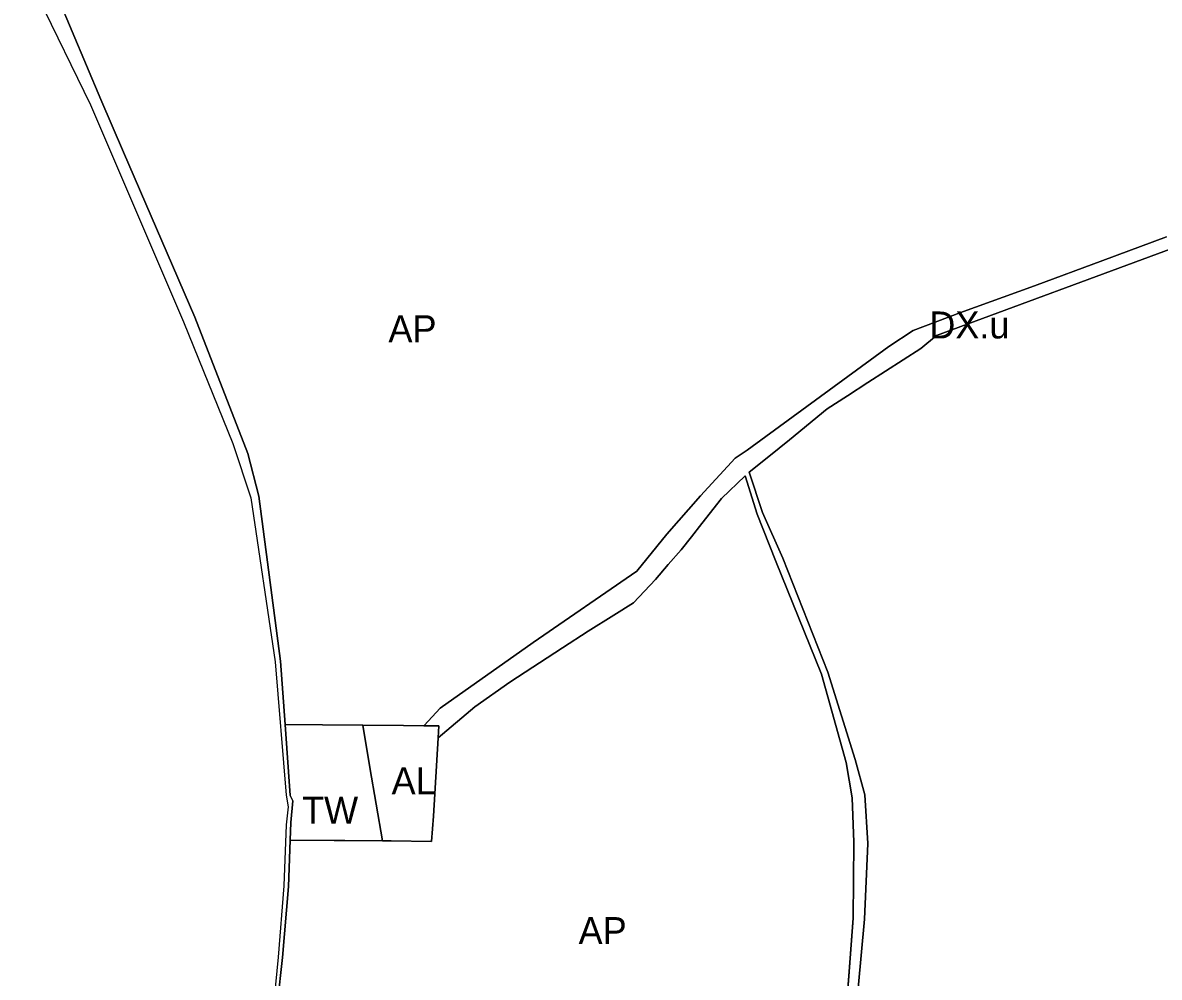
# Model space of a CAD drawing. Extents: x -555509 to -553005, y -1186756 to -1182560.
# Drawn here: x -555107 to -554518, y -1184039 to -1183544 of the extents above; entities that cross this region are included whole.
import ezdxf

# ---------------------------------------------------------------- set-up
doc = ezdxf.new("R2010")
doc.units = 0
for name, color, linetype in [('Level 26', 7, 'Continuous'), ('Level 52', 7, 'Continuous'), ('Level 59', 7, 'Continuous'), ('Level 6', 7, 'Continuous'), ('OBRYS_PLOCH', 7, 'Continuous'), ('stav_AL', 7, 'Continuous'), ('stav_AP', 7, 'Continuous'), ('stav_TW', 7, 'Continuous')]:
    doc.layers.add(name, color=color, linetype=linetype)

msp = doc.modelspace()

# ---------------------------------------------------------------- linework, layer by layer
at = {"layer": 'Level 26'}
for p, q in [((-555066.96, -1183583.38), (-555099.02, -1183506.99)), ((-555107.46, -1183513.79), (-555072.25, -1183586.24)), ((-555072.25, -1183586.24), (-555023.98, -1183698.86)), ((-555055.12, -1183610.79), (-555066.96, -1183583.38)), ((-555018.16, -1183696.34), (-555055.12, -1183610.79)), ((-554513.78, -1183654.8), (-554546.94, -1183667.09)), ((-554633.18, -1183706.01), (-554510.52, -1183660.58)), ((-554546.94, -1183667.09), (-554582.4, -1183680.18)), ((-554582.4, -1183680.18), (-554621.02, -1183694.24)), ((-555023.98, -1183698.86), (-554998.38, -1183762.03)), ((-554990.7, -1183767.27), (-555018.16, -1183696.34)), ((-554621.02, -1183694.24), (-554645.28, -1183703.39)), ((-554645.28, -1183703.39), (-554657.99, -1183711.61)), ((-554641.32, -1183712.63), (-554633.18, -1183706.01)), ((-554657.99, -1183711.61), (-554731.43, -1183765.51)), ((-554668.9, -1183730.38), (-554641.32, -1183712.63)), ((-554679.38, -1183737.19), (-554668.9, -1183730.38)), ((-554689.91, -1183744.02), (-554679.38, -1183737.19)), ((-554709.44, -1183760.09), (-554689.91, -1183744.02)), ((-554998.38, -1183762.03), (-554989.16, -1183790.18)), ((-554720.24, -1183768.73), (-554709.44, -1183760.09)), ((-554984.88, -1183789.27), (-554990.7, -1183767.27)), ((-554737.73, -1183769.58), (-554755.62, -1183789.18)), ((-554731.43, -1183765.51), (-554737.73, -1183769.58)), ((-554730.41, -1183776.83), (-554720.24, -1183768.73)), ((-554732.48, -1183778.85), (-554726.22, -1183798.69)), ((-554723.53, -1183797.8), (-554730.41, -1183776.83)), ((-554973.65, -1183875.06), (-554984.88, -1183789.27)), ((-554755.62, -1183789.18), (-554773.14, -1183809.13)), ((-554726.22, -1183798.69), (-554716.79, -1183822.69)), ((-554713.01, -1183821.53), (-554723.53, -1183797.8)), ((-554773.14, -1183809.13), (-554788.73, -1183828.28)), ((-554716.79, -1183822.69), (-554692.94, -1183881.82)), ((-554689.59, -1183880.62), (-554713.01, -1183821.53)), ((-554788.73, -1183828.28), (-554842.59, -1183865.32)), ((-554842.59, -1183865.32), (-554890.88, -1183899.46)), ((-554971.28, -1183907.82), (-554973.65, -1183875.06)), ((-554692.94, -1183881.82), (-554680.11, -1183927.61)), ((-554675.35, -1183926.05), (-554689.59, -1183880.62)), ((-554890.88, -1183899.46), (-554899.08, -1183908.32)), ((-554899.08, -1183908.32), (-554899.29, -1183908.5)), ((-554899.29, -1183908.5), (-554891.52, -1183908.57)), ((-554891.52, -1183908.57), (-554891.88, -1183914.86)), ((-554670.48, -1183944.44), (-554675.35, -1183926.05)), ((-554970.74, -1183944.48), (-554969.62, -1183950.63)), ((-554969.62, -1183950.63), (-554970.68, -1183959.95)), ((-554968.68, -1183967.85), (-554968.39, -1183958.83)), ((-554970.68, -1183959.95), (-554971.89, -1183991.64)), ((-554969.45, -1183991.93), (-554968.68, -1183967.85)), ((-554972.59, -1184028.87), (-554969.45, -1183991.93)), ((-554676.39, -1184008.4), (-554680.44, -1184061.29)), ((-554977.25, -1184069.89), (-554972.59, -1184028.87))]:
    msp.add_line(p, q, dxfattribs=at)
for points in [[(-554891.88, -1183914.86), (-554872.8, -1183898.77), (-554854.6, -1183885.97), (-554827.32, -1183868.08), (-554814.07, -1183859.41), (-554800.66, -1183851.1), (-554790.52, -1183844.63), (-554779.11, -1183832.61), (-554772.42, -1183824.9), (-554765.75, -1183817.19), (-554760.4, -1183810.43), (-554755.02, -1183803.56), (-554744.75, -1183790.51), (-554732.48, -1183778.85)], [(-554989.16, -1183790.18), (-554976.4, -1183875.26), (-554970.74, -1183944.48)], [(-554968.39, -1183958.83), (-554967.32, -1183947.49), (-554968.72, -1183944.69), (-554971.28, -1183907.82)], [(-554680.11, -1183927.61), (-554677.01, -1183946.01), (-554676.19, -1183968.98), (-554676.39, -1184008.4)], [(-554675.89, -1184068.34), (-554675.37, -1184061.63), (-554670.51, -1184008.91), (-554668.92, -1183969.6), (-554670.48, -1183944.44)], [(-554971.89, -1183991.64), (-554974.97, -1184028.67), (-554978.81, -1184069.43), (-554981.81, -1184092.43)]]:
    msp.add_lwpolyline(points, dxfattribs=at)
at = {"layer": 'Level 52'}
msp.add_lwpolyline([(-554927.23, -1183930.2), (-554931.01, -1183908.2), (-554951.85, -1183908), (-554971.28, -1183907.82), (-554968.72, -1183944.69), (-554967.32, -1183947.49), (-554968.39, -1183958.83), (-554968.68, -1183967.85), (-554945.8, -1183968.07), (-554940.26, -1183968.12), (-554920.68, -1183968.3), (-554927.23, -1183930.2)], dxfattribs=at)
at = {"layer": 'Level 6'}
msp.add_lwpolyline([(-554927.23, -1183930.2), (-554931.01, -1183908.2), (-554951.85, -1183908), (-554971.28, -1183907.82), (-554968.72, -1183944.69), (-554967.32, -1183947.49), (-554968.39, -1183958.83), (-554968.68, -1183967.85), (-554945.8, -1183968.07), (-554940.26, -1183968.12), (-554920.68, -1183968.3), (-554927.23, -1183930.2)], dxfattribs=at)
at = {"layer": 'OBRYS_PLOCH'}
for p, q in [((-555066.96, -1183583.38), (-555099.02, -1183506.99)), ((-555099.02, -1183506.99), (-555066.96, -1183583.38)), ((-555107.46, -1183513.79), (-555072.25, -1183586.24)), ((-555072.25, -1183586.24), (-555023.98, -1183698.86)), ((-555055.12, -1183610.79), (-555066.96, -1183583.38)), ((-555066.96, -1183583.38), (-555055.12, -1183610.79)), ((-555018.16, -1183696.34), (-555055.12, -1183610.79)), ((-555055.12, -1183610.79), (-555018.16, -1183696.34)), ((-554513.78, -1183654.8), (-554546.94, -1183667.09)), ((-554546.94, -1183667.09), (-554513.78, -1183654.8)), ((-554633.18, -1183706.01), (-554510.52, -1183660.58)), ((-554510.52, -1183660.58), (-554633.18, -1183706.01)), ((-554546.94, -1183667.09), (-554582.4, -1183680.18)), ((-554582.4, -1183680.18), (-554546.94, -1183667.09)), ((-554582.4, -1183680.18), (-554621.02, -1183694.24)), ((-554621.02, -1183694.24), (-554582.4, -1183680.18)), ((-555023.98, -1183698.86), (-554998.38, -1183762.03)), ((-554990.7, -1183767.27), (-555018.16, -1183696.34)), ((-555018.16, -1183696.34), (-554990.7, -1183767.27)), ((-554621.02, -1183694.24), (-554645.28, -1183703.39)), ((-554645.28, -1183703.39), (-554621.02, -1183694.24)), ((-554645.28, -1183703.39), (-554657.99, -1183711.61)), ((-554657.99, -1183711.61), (-554645.28, -1183703.39)), ((-554641.32, -1183712.63), (-554633.18, -1183706.01)), ((-554633.18, -1183706.01), (-554641.32, -1183712.63)), ((-554657.99, -1183711.61), (-554731.43, -1183765.51)), ((-554731.43, -1183765.51), (-554657.99, -1183711.61)), ((-554668.9, -1183730.38), (-554641.32, -1183712.63)), ((-554641.32, -1183712.63), (-554668.9, -1183730.38)), ((-554679.38, -1183737.19), (-554668.9, -1183730.38)), ((-554668.9, -1183730.38), (-554679.38, -1183737.19)), ((-554689.91, -1183744.02), (-554679.38, -1183737.19)), ((-554679.38, -1183737.19), (-554689.91, -1183744.02)), ((-554709.44, -1183760.09), (-554689.91, -1183744.02)), ((-554689.91, -1183744.02), (-554709.44, -1183760.09)), ((-554998.38, -1183762.03), (-554989.16, -1183790.18)), ((-554720.24, -1183768.73), (-554709.44, -1183760.09)), ((-554709.44, -1183760.09), (-554720.24, -1183768.73)), ((-554984.88, -1183789.27), (-554990.7, -1183767.27)), ((-554990.7, -1183767.27), (-554984.88, -1183789.27)), ((-554737.73, -1183769.58), (-554755.62, -1183789.18)), ((-554755.62, -1183789.18), (-554737.73, -1183769.58)), ((-554731.43, -1183765.51), (-554737.73, -1183769.58)), ((-554737.73, -1183769.58), (-554731.43, -1183765.51)), ((-554730.41, -1183776.83), (-554720.24, -1183768.73)), ((-554720.24, -1183768.73), (-554730.41, -1183776.83)), ((-554732.48, -1183778.85), (-554744.75, -1183790.51)), ((-554732.48, -1183778.85), (-554726.22, -1183798.69)), ((-554726.22, -1183798.69), (-554732.48, -1183778.85)), ((-554723.53, -1183797.8), (-554730.41, -1183776.83)), ((-554730.41, -1183776.83), (-554723.53, -1183797.8)), ((-554973.65, -1183875.06), (-554984.88, -1183789.27)), ((-554984.88, -1183789.27), (-554973.65, -1183875.06)), ((-554755.62, -1183789.18), (-554773.14, -1183809.13)), ((-554773.14, -1183809.13), (-554755.62, -1183789.18)), ((-554744.75, -1183790.51), (-554755.02, -1183803.56)), ((-554726.22, -1183798.69), (-554716.79, -1183822.69)), ((-554716.79, -1183822.69), (-554726.22, -1183798.69)), ((-554713.01, -1183821.53), (-554723.53, -1183797.8)), ((-554723.53, -1183797.8), (-554713.01, -1183821.53)), ((-554773.14, -1183809.13), (-554788.73, -1183828.28)), ((-554788.73, -1183828.28), (-554773.14, -1183809.13)), ((-554716.79, -1183822.69), (-554692.94, -1183881.82)), ((-554692.94, -1183881.82), (-554716.79, -1183822.69)), ((-554689.59, -1183880.62), (-554713.01, -1183821.53)), ((-554713.01, -1183821.53), (-554689.59, -1183880.62)), ((-554788.73, -1183828.28), (-554842.59, -1183865.32)), ((-554842.59, -1183865.32), (-554788.73, -1183828.28)), ((-554842.59, -1183865.32), (-554890.88, -1183899.46)), ((-554890.88, -1183899.46), (-554842.59, -1183865.32)), ((-554827.32, -1183868.08), (-554854.6, -1183885.97)), ((-554971.28, -1183907.82), (-554973.65, -1183875.06)), ((-554973.65, -1183875.06), (-554971.28, -1183907.82)), ((-554692.94, -1183881.82), (-554680.11, -1183927.61)), ((-554680.11, -1183927.61), (-554692.94, -1183881.82)), ((-554675.35, -1183926.05), (-554689.59, -1183880.62)), ((-554689.59, -1183880.62), (-554675.35, -1183926.05)), ((-554854.6, -1183885.97), (-554872.8, -1183898.77)), ((-554890.88, -1183899.46), (-554899.08, -1183908.32)), ((-554899.08, -1183908.32), (-554890.88, -1183899.46)), ((-554872.8, -1183898.77), (-554891.88, -1183914.86)), ((-554899.08, -1183908.32), (-554899.29, -1183908.5)), ((-554899.29, -1183908.5), (-554899.08, -1183908.32)), ((-554899.29, -1183908.5), (-554891.52, -1183908.57)), ((-554891.52, -1183908.57), (-554899.29, -1183908.5)), ((-554891.52, -1183908.57), (-554891.88, -1183914.86)), ((-554891.88, -1183914.86), (-554891.52, -1183908.57)), ((-554677.01, -1183946.01), (-554680.11, -1183927.61)), ((-554670.48, -1183944.44), (-554675.35, -1183926.05)), ((-554675.35, -1183926.05), (-554670.48, -1183944.44)), ((-554970.74, -1183944.48), (-554969.62, -1183950.63)), ((-554676.19, -1183968.98), (-554677.01, -1183946.01)), ((-554969.62, -1183950.63), (-554970.68, -1183959.95)), ((-554968.68, -1183967.85), (-554968.39, -1183958.83)), ((-554970.68, -1183959.95), (-554971.89, -1183991.64)), ((-554969.45, -1183991.93), (-554968.68, -1183967.85)), ((-554968.68, -1183967.85), (-554969.45, -1183991.93)), ((-554945.8, -1183968.07), (-554968.68, -1183967.85)), ((-554916.29, -1183968.34), (-554920.68, -1183968.3)), ((-554895.29, -1183968.54), (-554916.29, -1183968.34)), ((-554676.39, -1184008.4), (-554676.19, -1183968.98)), ((-554972.59, -1184028.87), (-554969.45, -1183991.93)), ((-554969.45, -1183991.93), (-554972.59, -1184028.87)), ((-554676.39, -1184008.4), (-554680.44, -1184061.29)), ((-554680.44, -1184061.29), (-554676.39, -1184008.4)), ((-554977.25, -1184069.89), (-554972.59, -1184028.87)), ((-554972.59, -1184028.87), (-554977.25, -1184069.89))]:
    msp.add_line(p, q, dxfattribs=at)
for points in [[(-554891.88, -1183914.86), (-554872.8, -1183898.77), (-554854.6, -1183885.97), (-554827.32, -1183868.08), (-554814.07, -1183859.41), (-554800.66, -1183851.1), (-554790.52, -1183844.63), (-554779.11, -1183832.61), (-554772.42, -1183824.9), (-554765.75, -1183817.19), (-554760.4, -1183810.43), (-554755.02, -1183803.56), (-554744.75, -1183790.51), (-554732.48, -1183778.85)], [(-554989.16, -1183790.18), (-554976.4, -1183875.26), (-554970.74, -1183944.48)], [(-554755.02, -1183803.56), (-554760.4, -1183810.43), (-554765.75, -1183817.19), (-554772.42, -1183824.9), (-554779.11, -1183832.61)], [(-554779.11, -1183832.61), (-554790.52, -1183844.63), (-554800.66, -1183851.1), (-554814.07, -1183859.41), (-554827.32, -1183868.08)], [(-554951.85, -1183908), (-554971.28, -1183907.82), (-554968.72, -1183944.69), (-554967.32, -1183947.49), (-554968.39, -1183958.83), (-554968.68, -1183967.85), (-554945.8, -1183968.07), (-554940.26, -1183968.12), (-554920.68, -1183968.3), (-554927.23, -1183930.2), (-554931.01, -1183908.2), (-554951.85, -1183908)], [(-554968.39, -1183958.83), (-554967.32, -1183947.49), (-554968.72, -1183944.69), (-554971.28, -1183907.82)], [(-554971.28, -1183907.82), (-554951.85, -1183908), (-554931.01, -1183908.2)], [(-554931.01, -1183908.2), (-554909.87, -1183908.4), (-554899.29, -1183908.5)], [(-554899.29, -1183908.5), (-554909.87, -1183908.4), (-554931.01, -1183908.2)], [(-554931.01, -1183908.2), (-554927.23, -1183930.2), (-554920.68, -1183968.3)], [(-554895.29, -1183968.54), (-554894.23, -1183955.52), (-554891.88, -1183914.86)], [(-554891.88, -1183914.86), (-554894.23, -1183955.52), (-554895.29, -1183968.54)], [(-554680.11, -1183927.61), (-554677.01, -1183946.01), (-554676.19, -1183968.98), (-554676.39, -1184008.4)], [(-554675.89, -1184068.34), (-554675.37, -1184061.63), (-554670.51, -1184008.91), (-554668.92, -1183969.6), (-554670.48, -1183944.44)], [(-554670.48, -1183944.44), (-554668.92, -1183969.6), (-554670.51, -1184008.91), (-554675.37, -1184061.63), (-554675.89, -1184068.34), (-554662.44, -1184070.01), (-554648.36, -1184071.76), (-554640.29, -1184072.77), (-554634.54, -1184073.48), (-554622.52, -1184074.98), (-554604.54, -1184077.21), (-554598.24, -1184078), (-554591.92, -1184078.78), (-554586.49, -1184079.46), (-554568.14, -1184081.74), (-554561.58, -1184082.56), (-554556.2, -1184083.23), (-554549.99, -1184084), (-554541.44, -1184085.06), (-554532.96, -1184086.12), (-554521.41, -1184087.55)], [(-554920.68, -1183968.3), (-554940.26, -1183968.12), (-554945.8, -1183968.07)], [(-554920.68, -1183968.3), (-554916.29, -1183968.34), (-554895.29, -1183968.54)], [(-554971.89, -1183991.64), (-554974.97, -1184028.67), (-554978.81, -1184069.43), (-554981.81, -1184092.43)]]:
    msp.add_lwpolyline(points, dxfattribs=at)
at = {"layer": 'stav_AL'}
for p, q in [((-554891.52, -1183908.57), (-554899.29, -1183908.5)), ((-554891.88, -1183914.86), (-554891.52, -1183908.57))]:
    msp.add_line(p, q, dxfattribs=at)
for points in [[(-554899.29, -1183908.5), (-554909.87, -1183908.4), (-554931.01, -1183908.2)], [(-554931.01, -1183908.2), (-554927.23, -1183930.2), (-554920.68, -1183968.3)], [(-554895.29, -1183968.54), (-554894.23, -1183955.52), (-554891.88, -1183914.86)], [(-554920.68, -1183968.3), (-554916.29, -1183968.34), (-554895.29, -1183968.54)]]:
    msp.add_lwpolyline(points, dxfattribs=at)
at = {"layer": 'stav_AP'}
for p, q in [((-555099.02, -1183506.99), (-555066.96, -1183583.38)), ((-555066.96, -1183583.38), (-555055.12, -1183610.79)), ((-555055.12, -1183610.79), (-555018.16, -1183696.34)), ((-554546.94, -1183667.09), (-554513.78, -1183654.8)), ((-554510.52, -1183660.58), (-554633.18, -1183706.01)), ((-554582.4, -1183680.18), (-554546.94, -1183667.09)), ((-554621.02, -1183694.24), (-554582.4, -1183680.18)), ((-555018.16, -1183696.34), (-554990.7, -1183767.27)), ((-554645.28, -1183703.39), (-554621.02, -1183694.24)), ((-554657.99, -1183711.61), (-554645.28, -1183703.39)), ((-554633.18, -1183706.01), (-554641.32, -1183712.63)), ((-554731.43, -1183765.51), (-554657.99, -1183711.61)), ((-554641.32, -1183712.63), (-554668.9, -1183730.38)), ((-554668.9, -1183730.38), (-554679.38, -1183737.19)), ((-554679.38, -1183737.19), (-554689.91, -1183744.02)), ((-554689.91, -1183744.02), (-554709.44, -1183760.09)), ((-554709.44, -1183760.09), (-554720.24, -1183768.73)), ((-554990.7, -1183767.27), (-554984.88, -1183789.27)), ((-554755.62, -1183789.18), (-554737.73, -1183769.58)), ((-554737.73, -1183769.58), (-554731.43, -1183765.51)), ((-554720.24, -1183768.73), (-554730.41, -1183776.83)), ((-554730.41, -1183776.83), (-554723.53, -1183797.8)), ((-554984.88, -1183789.27), (-554973.65, -1183875.06)), ((-554773.14, -1183809.13), (-554755.62, -1183789.18)), ((-554723.53, -1183797.8), (-554713.01, -1183821.53)), ((-554788.73, -1183828.28), (-554773.14, -1183809.13)), ((-554713.01, -1183821.53), (-554689.59, -1183880.62)), ((-554842.59, -1183865.32), (-554788.73, -1183828.28)), ((-554890.88, -1183899.46), (-554842.59, -1183865.32)), ((-554973.65, -1183875.06), (-554971.28, -1183907.82)), ((-554689.59, -1183880.62), (-554675.35, -1183926.05)), ((-554899.08, -1183908.32), (-554890.88, -1183899.46)), ((-554899.29, -1183908.5), (-554899.08, -1183908.32)), ((-554675.35, -1183926.05), (-554670.48, -1183944.44)), ((-554968.68, -1183967.85), (-554969.45, -1183991.93)), ((-554969.45, -1183991.93), (-554972.59, -1184028.87)), ((-554972.59, -1184028.87), (-554977.25, -1184069.89))]:
    msp.add_line(p, q, dxfattribs=at)
for points in [[(-554680.44, -1184061.29), (-554676.39, -1184008.4), (-554676.19, -1183968.98), (-554677.01, -1183946.01), (-554680.11, -1183927.61), (-554692.94, -1183881.82), (-554716.79, -1183822.69), (-554726.22, -1183798.69), (-554732.48, -1183778.85), (-554744.75, -1183790.51), (-554755.02, -1183803.56), (-554760.4, -1183810.43), (-554765.75, -1183817.19), (-554772.42, -1183824.9), (-554779.11, -1183832.61), (-554790.52, -1183844.63), (-554800.66, -1183851.1), (-554814.07, -1183859.41), (-554827.32, -1183868.08), (-554854.6, -1183885.97), (-554872.8, -1183898.77), (-554891.88, -1183914.86)], [(-554971.28, -1183907.82), (-554951.85, -1183908), (-554931.01, -1183908.2)], [(-554931.01, -1183908.2), (-554909.87, -1183908.4), (-554899.29, -1183908.5)], [(-554891.88, -1183914.86), (-554894.23, -1183955.52), (-554895.29, -1183968.54), (-554916.29, -1183968.34), (-554940.26, -1183968.12)], [(-554670.48, -1183944.44), (-554668.92, -1183969.6), (-554670.51, -1184008.91), (-554675.37, -1184061.63), (-554675.89, -1184068.34), (-554662.44, -1184070.01), (-554648.36, -1184071.76), (-554640.29, -1184072.77), (-554634.54, -1184073.48), (-554622.52, -1184074.98), (-554604.54, -1184077.21), (-554598.24, -1184078), (-554591.92, -1184078.78), (-554586.49, -1184079.46), (-554568.14, -1184081.74), (-554561.58, -1184082.56), (-554556.2, -1184083.23), (-554549.99, -1184084), (-554541.44, -1184085.06), (-554532.96, -1184086.12), (-554521.41, -1184087.55)], [(-554940.26, -1183968.12), (-554945.8, -1183968.07), (-554968.68, -1183967.85)]]:
    msp.add_lwpolyline(points, dxfattribs=at)
at = {"layer": 'stav_TW'}
msp.add_lwpolyline([(-554951.85, -1183908), (-554971.28, -1183907.82), (-554968.72, -1183944.69), (-554967.32, -1183947.49), (-554968.39, -1183958.83), (-554968.68, -1183967.85), (-554945.8, -1183968.07), (-554940.26, -1183968.12), (-554920.68, -1183968.3), (-554927.23, -1183930.2), (-554931.01, -1183908.2), (-554951.85, -1183908)], dxfattribs=at)

# ---------------------------------------------------------------- texts
at = {"layer": 'Level 59'}
for s, p in [('DX.u', (-554636.97, -1183707.48)), ('AP', (-554917.67, -1183709.44)), ('AL', (-554916.03, -1183944.08)), ('TW', (-554962.5, -1183959.41)), ('AP', (-554818.98, -1184021.86))]:
    msp.add_text(s, height=14, dxfattribs=at).set_placement(p)

doc.saveas('drawing.dxf')
